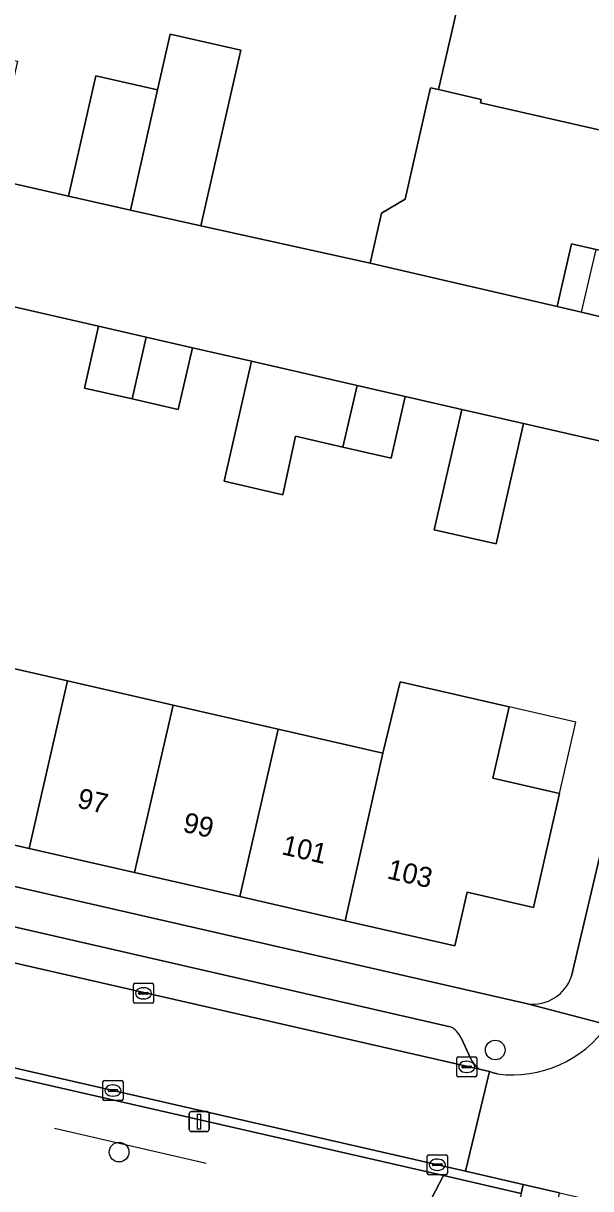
# Model space of a CAD drawing. Extents: x 159626 to 160723, y 388173 to 389416.
# Drawn here: x 160267.8 to 160296.1, y 388562.5 to 388620.7 of the extents above; entities that cross this region are included whole.
import ezdxf

# ---------------------------------------------------------------- set-up
doc = ezdxf.new("R2010")
doc.units = 0
for name, color, linetype in [('IMGEO_Boom', 7, 'Continuous'), ('IMGEO_Erf', 7, 'Continuous'), ('IMGEO_Groenvoorziening', 7, 'Continuous'), ('IMGEO_Hek', 7, 'Continuous'), ('IMGEO_Kolk', 7, 'Continuous'), ('IMGEO_Lichtmast', 7, 'Continuous'), ('IMGEO_Pand', 7, 'Continuous'), ('IMGEO_Pand_nummerreeks', 7, 'Continuous'), ('IMGEO_Pand_overbouw', 7, 'Continuous'), ('IMGEO_Parkeervlak_open', 7, 'Continuous'), ('IMGEO_Rijbaan_lokaal_open', 7, 'Continuous'), ('IMGEO_Voetpad_halfverhard', 7, 'Continuous'), ('IMGEO_Voetpad_open', 7, 'Continuous')]:
    doc.layers.add(name, color=color, linetype=linetype)

msp = doc.modelspace()

# ---------------------------------------------------------------- linework, layer by layer
at = {"layer": 'IMGEO_Boom'}
for centre in [(160291.343, 388569.47), (160272.564, 388564.373)]:
    msp.add_circle(centre, 0.489, dxfattribs=at)
at = {"layer": 'IMGEO_Erf'}
for points in [[(160288.405, 388626.365), (160288.992, 388626.231), (160289.79, 388629.733), (160286.677, 388630.442), (160286.797, 388630.97), (160287.907, 388635.845), (160294.955, 388634.218), (160294.256, 388631.114), (160297.384, 388630.425), (160300.795, 388629.62), (160299.463, 388623.77), (160296.564, 388624.425), (160295.881, 388621.516), (160298.806, 388620.857), (160302.444, 388620.037), (160301.127, 388614.338), (160299.806, 388608.623), (160296.378, 388609.416), (160295.159, 388609.698), (160294.438, 388606.581), (160295.658, 388606.299), (160302.352, 388604.68), (160308.124, 388629.936)], [(160241.847, 388621.771), (160241.13, 388618.685), (160260.902, 388614.163), (160262.232, 388620.012), (160267.497, 388618.813), (160266.165, 388612.963), (160270.038, 388612.082), (160271.408, 388618.089), (160274.484, 388617.387), (160275.11, 388620.162), (160278.635, 388619.365), (160276.653, 388610.601), (160285.098, 388608.739), (160285.666, 388611.232), (160286.849, 388611.93), (160287.935, 388616.7), (160288.067, 388617.28), (160288.115, 388617.49), (160288.515, 388617.399), (160289.255, 388620.645), (160289.51, 388621.764)], [(160289.668, 388601.442), (160286.851, 388602.089), (160286.146, 388598.999), (160283.743, 388599.551), (160281.368, 388600.097), (160280.732, 388597.184), (160277.807, 388597.853), (160279.18, 388603.847), (160276.226, 388604.519), (160275.521, 388601.429), (160273.21, 388601.961), (160270.83, 388602.508), (160271.535, 388605.598), (160265.711, 388606.925)], [(160295.154, 388573.161), (160296.968, 388580.838), (160301.113, 388598.83), (160292.763, 388600.73), (160291.394, 388594.732), (160288.297, 388595.437), (160289.668, 388601.442)], [(160215.64, 388589.463), (160292.953, 388571.772)], [(160264.715, 388589.093), (160269.983, 388587.888), (160275.256, 388586.683), (160280.509, 388585.482), (160285.725, 388584.29), (160286.593, 388587.839), (160292.046, 388586.591), (160291.232, 388583.031), (160294.556, 388582.271), (160293.255, 388576.583), (160289.941, 388577.341), (160289.33, 388574.67), (160283.853, 388575.923), (160278.588, 388577.126), (160273.342, 388578.326), (160268.067, 388579.532), (160262.802, 388580.736)]]:
    msp.add_lwpolyline(points, dxfattribs=at)
msp.add_arc((160293.215, 388573.795), 2.04, 262.61626, 341.89389, dxfattribs=at)
at = {"layer": 'IMGEO_Groenvoorziening'}
for points in [[(160288.754, 388563.2), (160254.312, 388571.072), (160253.866, 388569.121), (160253.481, 388567.436)], [(160259.161, 388561.955), (160280.392, 388557.111), (160287.143, 388560.112), (160288.754, 388563.2)], [(160292.646, 388562.311), (160288.754, 388563.2), (160287.143, 388560.112), (160280.392, 388557.111), (160288.533, 388555.253)]]:
    msp.add_lwpolyline(points, dxfattribs=at)
at = {"layer": 'IMGEO_Hek'}
msp.add_lwpolyline([(160269.332, 388565.575), (160276.915, 388563.818)], dxfattribs=at)
at = {"layer": 'IMGEO_Kolk'}
for p, q in [((160273.282, 388571.873), (160273.282, 388572.725)), ((160273.357, 388572.799), (160274.209, 388572.799)), ((160273.77, 388572.579), (160273.795, 388572.579)), ((160274.283, 388572.725), (160274.283, 388571.873)), ((160273.541, 388572.293), (160273.541, 388572.305)), ((160273.979, 388572.256), (160273.581, 388572.256)), ((160273.584, 388572.342), (160273.982, 388572.342)), ((160273.793, 388572.019), (160273.768, 388572.019)), ((160274.025, 388572.305), (160274.025, 388572.293)), ((160274.209, 388571.799), (160273.357, 388571.799)), ((160289.419, 388568.201), (160289.419, 388569.053)), ((160289.494, 388569.127), (160290.346, 388569.127)), ((160290.42, 388569.053), (160290.42, 388568.201)), ((160289.678, 388568.621), (160289.678, 388568.633)), ((160290.116, 388568.584), (160289.718, 388568.584)), ((160289.721, 388568.67), (160290.119, 388568.67)), ((160289.907, 388568.907), (160289.932, 388568.907)), ((160290.162, 388568.633), (160290.162, 388568.621)), ((160271.759, 388567.021), (160271.759, 388567.873)), ((160271.834, 388567.947), (160272.686, 388567.947)), ((160272.76, 388567.873), (160272.76, 388567.021)), ((160290.346, 388568.127), (160289.494, 388568.127)), ((160289.93, 388568.347), (160289.905, 388568.347)), ((160272.018, 388567.441), (160272.018, 388567.453)), ((160272.456, 388567.404), (160272.058, 388567.404)), ((160272.061, 388567.49), (160272.459, 388567.49)), ((160272.247, 388567.727), (160272.272, 388567.727)), ((160272.502, 388567.453), (160272.502, 388567.441)), ((160272.686, 388566.947), (160271.834, 388566.947)), ((160272.27, 388567.167), (160272.245, 388567.167)), ((160287.952, 388563.316), (160287.952, 388564.168)), ((160288.027, 388564.242), (160288.879, 388564.242)), ((160288.211, 388563.736), (160288.211, 388563.748)), ((160288.254, 388563.785), (160288.652, 388563.785)), ((160288.44, 388564.022), (160288.465, 388564.022)), ((160288.695, 388563.748), (160288.695, 388563.736)), ((160288.953, 388564.168), (160288.953, 388563.316)), ((160288.879, 388563.242), (160288.027, 388563.242)), ((160288.649, 388563.699), (160288.251, 388563.699)), ((160288.463, 388563.462), (160288.438, 388563.462))]:
    msp.add_line(p, q, dxfattribs=at)
for points in [[(160273.282, 388571.873), (160273.282, 388572.725)], [(160273.357, 388572.799), (160274.209, 388572.799)], [(160274.283, 388572.725), (160274.283, 388571.873)], [(160274.209, 388571.799), (160273.357, 388571.799)], [(160289.419, 388568.201), (160289.419, 388569.053)], [(160289.494, 388569.127), (160290.346, 388569.127)], [(160290.42, 388569.053), (160290.42, 388568.201)], [(160271.759, 388567.021), (160271.759, 388567.873)], [(160271.834, 388567.947), (160272.686, 388567.947)], [(160272.76, 388567.873), (160272.76, 388567.021)], [(160290.346, 388568.127), (160289.494, 388568.127)], [(160272.686, 388566.947), (160271.834, 388566.947)], [(160287.952, 388563.316), (160287.952, 388564.168)], [(160288.027, 388564.242), (160288.879, 388564.242)], [(160288.953, 388564.168), (160288.953, 388563.316)], [(160288.879, 388563.242), (160288.027, 388563.242)]]:
    msp.add_lwpolyline(points, dxfattribs=at)
for centre, radius, start, end in [((160273.359, 388572.723), 0.0765, 91.55205, 178.44795), ((160273.359, 388572.723), 0.0765, 91.55205, 178.44795), ((160274.207, 388572.723), 0.0765, 1.55205, 88.44795), ((160274.207, 388572.723), 0.0765, 1.55205, 88.44795), ((160273.359, 388571.875), 0.0765, 181.55205, 268.44795), ((160273.359, 388571.875), 0.0765, 181.55205, 268.44795), ((160273.581, 388572.302), 0.0403, 85.87752, 175.75265), ((160273.578, 388572.292), 0.0366, 178.93798, 274.71019), ((160273.982, 388572.299), 0.043, 264.86636, 352.45326), ((160273.986, 388572.304), 0.0386, 1.73085, 96.63898), ((160274.207, 388571.875), 0.0765, 271.55205, 358.44795), ((160274.207, 388571.875), 0.0765, 271.55205, 358.44795), ((160289.496, 388569.051), 0.0765, 91.55205, 178.44795), ((160289.496, 388569.051), 0.0765, 91.55205, 178.44795), ((160290.344, 388569.051), 0.0765, 1.55205, 88.44795), ((160290.344, 388569.051), 0.0765, 1.55205, 88.44795), ((160289.718, 388568.63), 0.0403, 85.87752, 175.75265), ((160289.715, 388568.62), 0.0366, 178.93798, 274.71019), ((160290.119, 388568.627), 0.043, 264.86636, 352.45326), ((160290.123, 388568.632), 0.0386, 1.73085, 96.63898), ((160271.836, 388567.871), 0.0765, 91.55205, 178.44795), ((160271.836, 388567.871), 0.0765, 91.55205, 178.44795), ((160272.684, 388567.871), 0.0765, 1.55205, 88.44795), ((160272.684, 388567.871), 0.0765, 1.55205, 88.44795), ((160289.496, 388568.203), 0.0765, 181.55205, 268.44795), ((160289.496, 388568.203), 0.0765, 181.55205, 268.44795), ((160290.344, 388568.203), 0.0765, 271.55205, 358.44795), ((160290.344, 388568.203), 0.0765, 271.55205, 358.44795), ((160272.058, 388567.45), 0.0403, 85.87752, 175.75265), ((160272.055, 388567.44), 0.0366, 178.93798, 274.71019), ((160272.459, 388567.447), 0.043, 264.86636, 352.45326), ((160272.463, 388567.452), 0.0386, 1.73085, 96.63898), ((160271.836, 388567.023), 0.0765, 181.55205, 268.44795), ((160271.836, 388567.023), 0.0765, 181.55205, 268.44795), ((160272.684, 388567.023), 0.0765, 271.55205, 358.44795), ((160272.684, 388567.023), 0.0765, 271.55205, 358.44795), ((160288.029, 388564.166), 0.0765, 91.55205, 178.44795), ((160288.029, 388564.166), 0.0765, 91.55205, 178.44795), ((160288.251, 388563.745), 0.0403, 85.87752, 175.75265), ((160288.248, 388563.735), 0.0366, 178.93798, 274.71019), ((160288.652, 388563.742), 0.043, 264.86636, 352.45326), ((160288.656, 388563.747), 0.0386, 1.73085, 96.63898), ((160288.877, 388564.166), 0.0765, 1.55205, 88.44795), ((160288.877, 388564.166), 0.0765, 1.55205, 88.44795), ((160288.029, 388563.318), 0.0765, 181.55205, 268.44795), ((160288.029, 388563.318), 0.0765, 181.55205, 268.44795), ((160288.877, 388563.318), 0.0765, 271.55205, 358.44795), ((160288.877, 388563.318), 0.0765, 271.55205, 358.44795)]:
    msp.add_arc(centre, radius, start, end, dxfattribs=at)
for centre, major_axis, ratio, start_param, end_param in [((160273.769, 388572.299), (-0.387, 0.002), 0.722429, 4.712389, 7.853982), ((160273.794, 388572.299), (-0.39, 0.002), 0.717154, 1.570796, 4.712389), ((160289.906, 388568.627), (-0.387, 0.002), 0.722429, 4.712389, 7.853982), ((160289.931, 388568.627), (-0.39, 0.002), 0.717154, 1.570796, 4.712389), ((160272.246, 388567.447), (-0.387, 0.002), 0.722429, 4.712389, 7.853982), ((160272.271, 388567.447), (-0.39, 0.002), 0.717154, 1.570796, 4.712389), ((160288.439, 388563.742), (-0.387, 0.002), 0.722429, 4.712389, 7.853982), ((160288.464, 388563.742), (-0.39, 0.002), 0.717154, 1.570796, 4.712389)]:
    msp.add_ellipse(centre, major_axis=major_axis, ratio=ratio, start_param=start_param, end_param=end_param, dxfattribs=at)
at = {"layer": 'IMGEO_Lichtmast'}
for p, q in [((160276.065, 388565.499), (160276.065, 388566.299)), ((160276.065, 388566.299), (160276.065, 388565.499)), ((160276.165, 388566.399), (160276.955, 388566.399)), ((160276.955, 388566.399), (160276.165, 388566.399)), ((160277.055, 388566.299), (160277.055, 388565.499)), ((160277.055, 388565.499), (160277.055, 388566.299)), ((160276.955, 388565.399), (160276.165, 388565.399)), ((160276.165, 388565.399), (160276.955, 388565.399))]:
    msp.add_line(p, q, dxfattribs=at)
msp.add_lwpolyline([(160276.485, 388566.274), (160276.635, 388566.274), (160276.635, 388565.524), (160276.485, 388565.524), (160276.485, 388566.274)], dxfattribs=at)
for centre, start, end in [((160276.165, 388566.299), 90, 180), ((160276.165, 388566.299), 90, 180), ((160276.955, 388566.299), 0, 90), ((160276.955, 388566.299), 360, 90), ((160276.165, 388565.499), 180, 270), ((160276.165, 388565.499), 180, 270), ((160276.955, 388565.499), 270, 0), ((160276.955, 388565.499), 270, 0)]:
    msp.add_arc(centre, 0.1, start, end, dxfattribs=at)
at = {"layer": 'IMGEO_Pand'}
for points in [[(160290.607, 388616.74), (160301.127, 388614.338), (160302.444, 388620.037), (160298.806, 388620.857), (160295.881, 388621.516), (160296.564, 388624.425), (160296.604, 388624.594), (160290.487, 388626.044), (160290.452, 388625.898), (160288.992, 388626.231), (160288.405, 388626.365), (160287.663, 388623.107), (160288.938, 388622.817), (160289.51, 388621.764), (160289.255, 388620.645), (160288.515, 388617.399), (160290.647, 388616.914)], [(160274.484, 388617.387), (160273.129, 388611.383), (160276.653, 388610.601), (160278.635, 388619.365), (160275.11, 388620.162)], [(160274.484, 388617.387), (160271.408, 388618.089), (160270.038, 388612.082), (160273.129, 388611.383)], [(160301.127, 388614.338), (160290.607, 388616.74), (160290.647, 388616.914), (160288.515, 388617.399), (160288.115, 388617.49), (160288.067, 388617.28), (160287.935, 388616.7), (160286.849, 388611.93), (160285.666, 388611.232), (160285.098, 388608.739), (160286.462, 388608.424), (160294.438, 388606.581), (160295.159, 388609.698), (160296.378, 388609.416), (160299.806, 388608.623)], [(160273.21, 388601.961), (160273.918, 388605.05), (160271.535, 388605.598), (160270.83, 388602.508)], [(160273.21, 388601.961), (160275.521, 388601.429), (160276.226, 388604.519), (160273.918, 388605.05)], [(160283.743, 388599.551), (160284.454, 388602.64), (160282.073, 388603.187), (160279.18, 388603.847), (160277.807, 388597.853), (160280.732, 388597.184), (160281.368, 388600.097)], [(160283.743, 388599.551), (160286.146, 388598.999), (160286.851, 388602.089), (160284.454, 388602.64)], [(160289.668, 388601.442), (160288.297, 388595.437), (160291.394, 388594.732), (160292.763, 388600.73)], [(160268.067, 388579.532), (160269.983, 388587.888), (160264.715, 388589.093), (160262.802, 388580.736)], [(160273.342, 388578.326), (160275.256, 388586.683), (160269.983, 388587.888), (160268.067, 388579.532)], [(160285.725, 388584.29), (160283.853, 388575.923), (160289.33, 388574.67), (160289.941, 388577.341), (160293.255, 388576.583), (160294.556, 388582.271), (160291.232, 388583.031), (160292.046, 388586.591), (160286.593, 388587.839)], [(160273.342, 388578.326), (160278.588, 388577.126), (160280.509, 388585.482), (160275.256, 388586.683)], [(160278.588, 388577.126), (160283.853, 388575.923), (160285.725, 388584.29), (160280.509, 388585.482)]]:
    msp.add_lwpolyline(points, close=True, dxfattribs=at)
at = {"layer": 'IMGEO_Pand_overbouw'}
for points in [[(160294.438, 388606.581), (160295.658, 388606.299), (160296.378, 388609.416), (160295.159, 388609.698)], [(160294.556, 388582.271), (160295.37, 388585.83), (160292.046, 388586.591), (160291.232, 388583.031)]]:
    msp.add_lwpolyline(points, close=True, dxfattribs=at)
at = {"layer": 'IMGEO_Parkeervlak_open'}
for points in [[(160289.086, 388570.633), (160218.131, 388586.903)], [(160215.35, 388585.681), (160290.55, 388568.508)], [(160290.126, 388569.028), (160289.639, 388570.072)]]:
    msp.add_lwpolyline(points, dxfattribs=at)
for centre, radius, start, end in [((160288.667, 388569.667), 1.053, 22.61634, 66.56075), ((160291.553, 388569.758), 1.603, 207.11007, 231.27647)]:
    msp.add_arc(centre, radius, start, end, dxfattribs=at)
at = {"layer": 'IMGEO_Rijbaan_lokaal_open'}
for points in [[(160302.352, 388604.68), (160295.658, 388606.299), (160294.438, 388606.581), (160286.462, 388608.424), (160285.098, 388608.739), (160276.653, 388610.601), (160273.129, 388611.383), (160270.038, 388612.082), (160266.165, 388612.963), (160260.902, 388614.163), (160241.13, 388618.685), (160238.776, 388619.221), (160234.898, 388620.101), (160231.822, 388620.799)], [(160229.335, 388615.231), (160231.703, 388614.688), (160236.991, 388613.476), (160239.867, 388612.826), (160242.239, 388612.283), (160244.562, 388611.752), (160247.418, 388611.101), (160248.53, 388610.846), (160250.381, 388610.436), (160252.775, 388609.882), (160255.09, 388609.347), (160258.039, 388608.677), (160263.387, 388607.456), (160265.711, 388606.925), (160271.535, 388605.598), (160273.918, 388605.05), (160276.226, 388604.519), (160279.18, 388603.847), (160282.073, 388603.187), (160284.454, 388602.64), (160286.851, 388602.089), (160289.668, 388601.442), (160292.763, 388600.73), (160301.113, 388598.83)], [(160291.464, 388568.273), (160291.245, 388568.323), (160291.055, 388568.393), (160289.861, 388563.423), (160292.746, 388562.763), (160294.557, 388562.346), (160307.942, 388559.284), (160309.065, 388564.192), (160308.187, 388564.38)]]:
    msp.add_lwpolyline(points, dxfattribs=at)
msp.add_lwpolyline([(160215.35, 388585.681), (160214.792, 388585.778), (160213.9, 388580.744), (160214.368, 388580.694), (160289.861, 388563.423), (160291.055, 388568.393), (160290.55, 388568.508)], close=True, dxfattribs=at)
msp.add_arc((160292.19, 388574.036), 5.808, 262.82162, 325.17688, dxfattribs=at)
at = {"layer": 'IMGEO_Voetpad_halfverhard'}
msp.add_lwpolyline([(160293.079, 388555.827), (160294.28, 388561.037), (160294.557, 388562.346), (160292.746, 388562.763), (160292.646, 388562.311), (160291.612, 388557.361)], dxfattribs=at)
at = {"layer": 'IMGEO_Voetpad_open'}
for points in [[(160303.554, 388597.63), (160302.515, 388597.905), (160303.951, 388604.058), (160302.352, 388604.68), (160301.113, 388598.83), (160296.968, 388580.838), (160295.154, 388573.161)], [(160296.958, 388570.719), (160292.953, 388571.772), (160215.64, 388589.463)], [(160218.131, 388586.903), (160289.086, 388570.633)], [(160214.389, 388580.197), (160222.707, 388578.296), (160237.701, 388574.869), (160254.312, 388571.072), (160288.754, 388563.2), (160292.646, 388562.311), (160292.746, 388562.763), (160289.861, 388563.423), (160214.368, 388580.694), (160213.9, 388580.744)], [(160292.953, 388571.772), (160296.958, 388570.719)], [(160289.639, 388570.072), (160290.126, 388569.028)], [(160290.55, 388568.508), (160291.055, 388568.393), (160291.245, 388568.323), (160291.464, 388568.273)]]:
    msp.add_lwpolyline(points, dxfattribs=at)
for centre, radius, start, end in [((160293.215, 388573.795), 2.04, 262.61626, 341.89389), ((160292.19, 388574.036), 5.808, 262.82162, 325.17688), ((160288.667, 388569.667), 1.053, 22.61634, 66.56075), ((160291.553, 388569.758), 1.603, 207.11007, 231.27647)]:
    msp.add_arc(centre, radius, start, end, dxfattribs=at)

# ---------------------------------------------------------------- texts
at = {"layer": 'IMGEO_Pand_nummerreeks'}
for s, p in [('97', (160270.425, 388581.578)), ('99', (160275.699, 388580.372)), ('101', (160280.633, 388579.244)), ('103', (160285.898, 388578.04))]:
    msp.add_text(s, height=1, rotation=347.11905, dxfattribs=at).set_placement(p)

doc.saveas('drawing.dxf')
